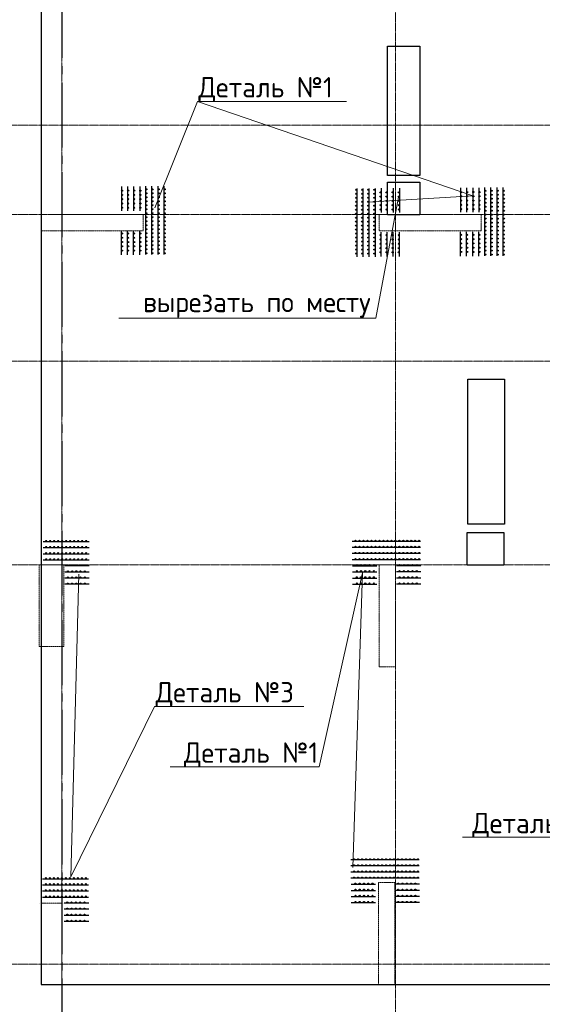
# Model space of a CAD drawing. Header units: millimetres. Extents: x -42044588 to 856694, y -806701 to 941911.
# Tile 704 of 1056: x 196524 to 202943, y -339294 to -327208. Entities that reach past the tile are written whole.
import ezdxf
from ezdxf import colors
from ezdxf.entities.mleader import LeaderData, LeaderLine
from ezdxf.math import Vec2, Vec3

# ---------------------------------------------------------------- set-up
doc = ezdxf.new("R2010")
doc.units = ezdxf.units.MM
for name, pattern in [('______5', [1100, 800, -100, 100, -100]), ('DASHED', [7, 5, -2, 0]), ('осевая', [50.8, 31.75, -6.35, 6.35, -6.35])]:
    doc.linetypes.add(name, pattern=pattern)
doc.layers.add('0 @ 100', color=7, linetype='Continuous')
doc.layers.add('Колонна_ бетон', color=7, linetype='Continuous', lineweight=50, true_color=0xb4b496)
for name, color, linetype, lineweight in [('Оси', 40, '______5', 18), ('осн.сетка', 4, 'Continuous', 60), ('Перекрытие ж_бетон', 1, 'Continuous', 30), ('подоснова', 151, 'Continuous', 5), ('размер', 1, 'Continuous', 25), ('РАЗМЕРЫ', 1, 'Continuous', 9)]:
    doc.layers.add(name, color=color, linetype=linetype, lineweight=lineweight)
doc.styles.add('GOST-2.304_Type-B', font='GOST_Common.ttf')
doc.styles.add('ГОСТ', font='GOST_Common.ttf')

# ---------------------------------------------------------------- blocks, each defined once
blk = doc.blocks.new('оси блок 2')
at = {"layer": 'Оси', "color": 16, "linetype": 'осевая', "lineweight": 0, "ltscale": 0.25, "transparency": 33554687}
for p, q in [((-85704.7, -322543), (-85704.7, -347930)), ((-81604.7, -322543), (-81604.7, -347914.1)), ((-89822.3, -332401.3), (-37238.5, -332401.3)), ((-89822.3, -333501.3), (-37238.5, -333501.3)), ((-89822.3, -335301.3), (-37238.5, -335301.3)), ((-89822.3, -337801.3), (-37238.5, -337801.3)), ((-89822.3, -342701.3), (-37238.5, -342701.3))]:
    blk.add_line(p, q, dxfattribs=at)
blk = doc.blocks.new('подложка стн 1-го этажа')
at = {"layer": 'Колонна_ бетон', "color": 252, "linetype": 'DASHED', "lineweight": 0, "ltscale": 0.5, "true_color": 0x939598, "transparency": 33554687}
for p, q in [((7794, 18712, -200), (7794, 18912, -200)), ((7794, 18912, -200), (7794, 18912, -200)), ((9044, 18912, -200), (7794, 18912, -200)), ((9044, 18912, -200), (9044, 18912, -200)), ((9044, 18712, -200), (9044, 18912, -200)), ((11944, 18912, -200), (11944, 18912, -200)), ((11944, 18712, -200), (11944, 18912, -200)), ((11944, 18912, -200), (13194, 18912, -200)), ((13194, 18912, -200), (13194, 18912, -200)), ((13194, 18912, -200), (13194, 18712, -200)), ((9044, 18712, -200), (7794, 18712, -200)), ((7794, 18712, -200), (7794, 18712, -200)), ((9044, 18712, -200), (9044, 18712, -200)), ((13194, 18712, -200), (11944, 18712, -200)), ((11944, 18712, -200), (11944, 18712, -200)), ((13194, 18712, -200), (13194, 18712, -200)), ((7769, 14612, -200), (7769, 14612, -200)), ((7769, 14612, -200), (8069, 14612, -200)), ((7769, 13612, -200), (7769, 14612, -200)), ((8069, 14612, -200), (8069, 14612, -200)), ((8069, 13612, -200), (8069, 14612, -200)), ((11944, 14612, -200), (11944, 14612, -200)), ((11944, 13362, -200), (11944, 14612, -200)), ((11944, 14612, -200), (12144, 14612, -200)), ((12144, 14612, -200), (12144, 14612, -200)), ((12144, 13362, -200), (12144, 14612, -200)), ((7769, 13612, -200), (7769, 13612, -200)), ((7769, 13612, -200), (8069, 13612, -200)), ((8069, 13612, -200), (8069, 13612, -200)), ((11944, 13362, -200), (11944, 13362, -200)), ((11944, 13362, -200), (12144, 13362, -200)), ((12144, 13362, -200), (12144, 13362, -200)), ((11936, 10712, -760), (11936, 10712, -760)), ((11936, 9462, -760), (11936, 10712, -760)), ((11936, 10712, -760), (12136, 10712, -760)), ((12136, 10712, -760), (12136, 10712, -760)), ((12136, 9462, -760), (12136, 10712, -760)), ((7769, 10462, -560), (7769, 10462, -560)), ((7794, 10462, -560), (8044, 10462, -560)), ((7794, 9462, -560), (7794, 10462, -560)), ((8044, 9462, -560), (8044, 10462, -560)), ((8069, 10462, -560), (8069, 10462, -560)), ((7794, 9462, -560), (7794, 9462, -560)), ((7794, 9462, -560), (8046, 9462, -560)), ((8046, 9462, -560), (8046, 9462, -560)), ((11936, 9462, -760), (11936, 9462, -760)), ((11936, 9462, -760), (12136, 9462, -760)), ((12136, 9462, -760), (12136, 9462, -760))]:
    blk.add_line(p, q, dxfattribs=at)
blk = doc.blocks.new('цукцкц')
at = {"layer": 'Перекрытие ж_бетон'}
for points in [[(-256616, -572829), (-256616, -573229), (-257016, -573229), (-257016, -572829)], [(-260916, -573809), (-260916, -574259), (-261316, -574259), (-261316, -573809)]]:
    blk.add_lwpolyline(points, close=True, dxfattribs=at)
blk = doc.blocks.new('отв +6900')
at = {"layer": 'Перекрытие ж_бетон'}
for points in [[(-261461, -174939), (-261861, -174939), (-261861, -173349), (-261461, -173349)], [(-260424, -179219), (-260874, -179219), (-260874, -177439), (-260424, -177439)]]:
    blk.add_lwpolyline(points, close=True, dxfattribs=at)
at = {"color": 1, "rotation": 90}
blk.add_blockref('цукцкц', (-834690, 81595), dxfattribs=at)
blk = doc.blocks.new('деталь 1')
at = {"layer": 'осн.сетка', "color": 3, "lineweight": 25, "ltscale": 100}
for points in [[(263119, 23421), (263119, 20072)], [(263419, 23421), (263419, 20072)], [(263719, 23421), (263719, 20072)], [(264019, 23421), (264019, 20072)], [(264319, 23444), (264319, 22244)], [(264619, 23444), (264619, 22244)], [(264919, 23444), (264919, 22244)], [(265219, 23444), (265219, 22244)], [(264319, 20081), (264319, 21281)], [(264619, 20081), (264619, 21281)], [(264919, 20081), (264919, 21281)], [(265219, 20081), (265219, 21281)]]:
    blk.add_lwpolyline(points, dxfattribs=at)
at = {"layer": 'размер', "lineweight": 25, "ltscale": 2}
for centre, radius in [((263087, 23363), 25.2), ((263387, 23363), 25.2), ((263687, 23363), 25.2), ((263987, 23363), 25.2), ((264285, 23234), 27), ((264585, 23234), 27), ((264885, 23234), 27), ((265185, 23234), 27), ((263087, 23167), 25.2), ((263087, 22971), 25.2), ((263087, 22775), 25.2), ((263387, 23167), 25.2), ((263387, 22971), 25.2), ((263387, 22775), 25.2), ((263687, 23167), 25.2), ((263687, 22971), 25.2), ((263687, 22775), 25.2), ((263987, 23167), 25.2), ((263987, 22971), 25.2), ((263987, 22775), 25.2), ((264285, 23024), 27), ((264285, 22814), 27), ((264585, 23024), 27), ((264585, 22814), 27), ((264885, 23024), 27), ((264885, 22814), 27), ((265185, 23024), 27), ((265185, 22814), 27), ((263087, 22579), 25.2), ((263087, 22383), 25.2), ((263387, 22579), 25.2), ((263387, 22383), 25.2), ((263687, 22579), 25.2), ((263687, 22383), 25.2), ((263987, 22579), 25.2), ((263987, 22383), 25.2), ((264285, 22604), 27), ((264285, 22394), 27), ((264585, 22604), 27), ((264585, 22394), 27), ((264885, 22604), 27), ((264885, 22394), 27), ((265185, 22604), 27), ((265185, 22394), 27), ((263087, 22187), 25.2), ((263087, 21991), 25.2), ((263087, 21795), 25.2), ((263387, 22187), 25.2), ((263387, 21991), 25.2), ((263387, 21795), 25.2), ((263687, 22187), 25.2), ((263687, 21991), 25.2), ((263687, 21795), 25.2), ((263987, 22187), 25.2), ((263987, 21991), 25.2), ((263987, 21795), 25.2), ((263087, 21599), 25.2), ((263087, 21403), 25.2), ((263387, 21599), 25.2), ((263387, 21403), 25.2), ((263687, 21599), 25.2), ((263687, 21403), 25.2), ((263987, 21599), 25.2), ((263987, 21403), 25.2), ((263087, 21207), 25.2), ((263087, 21011), 25.2), ((263087, 20815), 25.2), ((263387, 21207), 25.2), ((263387, 21011), 25.2), ((263387, 20815), 25.2), ((263687, 21207), 25.2), ((263687, 21011), 25.2), ((263687, 20815), 25.2), ((263987, 21207), 25.2), ((263987, 21011), 25.2), ((263987, 20815), 25.2), ((264285, 21131), 27), ((264285, 20921), 27), ((264585, 21131), 27), ((264585, 20921), 27), ((264885, 21131), 27), ((264885, 20921), 27), ((265185, 21131), 27), ((265185, 20921), 27), ((263087, 20619), 25.2), ((263087, 20423), 25.2), ((263387, 20619), 25.2), ((263387, 20423), 25.2), ((263687, 20619), 25.2), ((263687, 20423), 25.2), ((263987, 20619), 25.2), ((263987, 20423), 25.2), ((264285, 20711), 27), ((264285, 20501), 27), ((264285, 20291), 27), ((264585, 20711), 27), ((264585, 20501), 27), ((264585, 20291), 27), ((264885, 20711), 27), ((264885, 20501), 27), ((264885, 20291), 27), ((265185, 20711), 27), ((265185, 20501), 27), ((265185, 20291), 27), ((263087, 20227), 25.2), ((263387, 20227), 25.2), ((263687, 20227), 25.2), ((263987, 20227), 25.2)]:
    blk.add_circle(centre, radius, dxfattribs=at)
blk = doc.blocks.new('_None')

msp = doc.modelspace()

# ---------------------------------------------------------------- linework, layer by layer
at = {"layer": 'Оси', "color": 16, "linetype": '______5', "lineweight": 25, "transparency": 33554687}
msp.add_line((197040.261, -320277.531), (197040.261, -344267.531), dxfattribs=at)
at = {"layer": 'осн.сетка', "color": 3, "lineweight": 25, "ltscale": 100, "elevation": 200}
for points in [[(196811.871, -333612.917), (197377.387, -333612.917)], [(196811.871, -333687.917), (197377.387, -333687.917)], [(196811.871, -333762.917), (197377.387, -333762.917)], [(196811.871, -333837.917), (197377.387, -333837.917)], [(197377.691, -333912.917), (197077.691, -333912.917)], [(197377.691, -333987.917), (197077.691, -333987.917)], [(197377.691, -334062.917), (197077.691, -334062.917)], [(197377.691, -334137.917), (197077.691, -334137.917)], [(196805.944, -337752.319), (197371.459, -337752.319)], [(196805.944, -337827.319), (197371.459, -337827.319)], [(196805.944, -337902.319), (197371.459, -337902.319)], [(196805.944, -337977.319), (197371.459, -337977.319)], [(197371.764, -338052.319), (197071.764, -338052.319)], [(197371.764, -338127.319), (197071.764, -338127.319)], [(197371.764, -338202.319), (197071.764, -338202.319)], [(197371.764, -338277.319), (197071.764, -338277.319)]]:
    msp.add_lwpolyline(points, dxfattribs=at)
at = {"layer": 'Перекрытие ж_бетон'}
for points in [[(224040.261, -322150.81), (210800.261, -322150.81), (210800.261, -322150.81), (207450.261, -322150.81), (207450.261, -322150.81), (196790.261, -322150.81), (196790.261, -339050.809)], [(196790.261, -339050.809), (224091.676, -339050.81)]]:
    msp.add_lwpolyline(points, dxfattribs=at)
at = {"layer": 'размер', "lineweight": 25, "ltscale": 2}
for centre, radius in [((196851.39, -333605.073, 200), 6.3), ((196851.39, -333680.073, 200), 6.3), ((196900.39, -333605.073, 200), 6.3), ((196900.39, -333680.073, 200), 6.3), ((196949.39, -333605.073, 200), 6.3), ((196949.39, -333680.073, 200), 6.3), ((196998.39, -333605.073, 200), 6.3), ((196998.39, -333680.073, 200), 6.3), ((197047.39, -333605.073, 200), 6.3), ((197047.39, -333680.073, 200), 6.3), ((197096.39, -333605.073, 200), 6.3), ((197096.39, -333680.073, 200), 6.3), ((197145.39, -333605.073, 200), 6.3), ((197145.39, -333680.073, 200), 6.3), ((197194.39, -333605.073, 200), 6.3), ((197194.39, -333680.073, 200), 6.3), ((197243.39, -333605.073, 200), 6.3), ((197243.39, -333680.073, 200), 6.3), ((197292.39, -333605.073, 200), 6.3), ((197292.39, -333680.073, 200), 6.3), ((197341.39, -333605.073, 200), 6.3), ((197341.39, -333680.073, 200), 6.3), ((196851.39, -333755.073, 200), 6.3), ((196851.39, -333830.073, 200), 6.3), ((196900.39, -333755.073, 200), 6.3), ((196900.39, -333830.073, 200), 6.3), ((196949.39, -333755.073, 200), 6.3), ((196949.39, -333830.073, 200), 6.3), ((196998.39, -333755.073, 200), 6.3), ((196998.39, -333830.073, 200), 6.3), ((197047.39, -333755.073, 200), 6.3), ((197047.39, -333830.073, 200), 6.3), ((197096.39, -333755.073, 200), 6.3), ((197096.39, -333830.073, 200), 6.3), ((197145.39, -333755.073, 200), 6.3), ((197145.39, -333830.073, 200), 6.3), ((197194.39, -333755.073, 200), 6.3), ((197194.39, -333830.073, 200), 6.3), ((197243.39, -333755.073, 200), 6.3), ((197243.39, -333830.073, 200), 6.3), ((197292.39, -333755.073, 200), 6.3), ((197292.39, -333830.073, 200), 6.3), ((197341.39, -333755.073, 200), 6.3), ((197341.39, -333830.073, 200), 6.3), ((197115.191, -333904.513, 200), 6.75), ((197167.691, -333904.513, 200), 6.75), ((197220.191, -333904.513, 200), 6.75), ((197272.691, -333904.513, 200), 6.75), ((197325.191, -333904.513, 200), 6.75), ((197115.191, -333979.513, 200), 6.75), ((197115.191, -334054.513, 200), 6.75), ((197167.691, -333979.513, 200), 6.75), ((197167.691, -334054.513, 200), 6.75), ((197220.191, -333979.513, 200), 6.75), ((197220.191, -334054.513, 200), 6.75), ((197272.691, -333979.513, 200), 6.75), ((197272.691, -334054.513, 200), 6.75), ((197325.191, -333979.513, 200), 6.75), ((197325.191, -334054.513, 200), 6.75), ((197115.191, -334129.513, 200), 6.75), ((197167.691, -334129.513, 200), 6.75), ((197220.191, -334129.513, 200), 6.75), ((197272.691, -334129.513, 200), 6.75), ((197325.191, -334129.513, 200), 6.75), ((196845.462, -337744.475, 200), 6.3), ((196845.462, -337819.475, 200), 6.3), ((196894.462, -337744.475, 200), 6.3), ((196894.462, -337819.475, 200), 6.3), ((196943.462, -337744.475, 200), 6.3), ((196943.462, -337819.475, 200), 6.3), ((196992.462, -337744.475, 200), 6.3), ((196992.462, -337819.475, 200), 6.3), ((197041.462, -337744.475, 200), 6.3), ((197041.462, -337819.475, 200), 6.3), ((197090.462, -337744.475, 200), 6.3), ((197090.462, -337819.475, 200), 6.3), ((197139.462, -337744.475, 200), 6.3), ((197139.462, -337819.475, 200), 6.3), ((197188.462, -337744.475, 200), 6.3), ((197188.462, -337819.475, 200), 6.3), ((197237.462, -337744.475, 200), 6.3), ((197237.462, -337819.475, 200), 6.3), ((197286.462, -337744.475, 200), 6.3), ((197286.462, -337819.475, 200), 6.3), ((197335.462, -337744.475, 200), 6.3), ((197335.462, -337819.475, 200), 6.3), ((196845.462, -337894.475, 200), 6.3), ((196894.462, -337894.475, 200), 6.3), ((196943.462, -337894.475, 200), 6.3), ((196992.462, -337894.475, 200), 6.3), ((197041.462, -337894.475, 200), 6.3), ((197090.462, -337894.475, 200), 6.3), ((197139.462, -337894.475, 200), 6.3), ((197188.462, -337894.475, 200), 6.3), ((197237.462, -337894.475, 200), 6.3), ((197286.462, -337894.475, 200), 6.3), ((197335.462, -337894.475, 200), 6.3), ((196845.462, -337969.475, 200), 6.3), ((196894.462, -337969.475, 200), 6.3), ((196943.462, -337969.475, 200), 6.3), ((196992.462, -337969.475, 200), 6.3), ((197041.462, -337969.475, 200), 6.3), ((197090.462, -337969.475, 200), 6.3), ((197109.264, -338043.915, 200), 6.75), ((197139.462, -337969.475, 200), 6.3), ((197161.764, -338043.915, 200), 6.75), ((197188.462, -337969.475, 200), 6.3), ((197214.264, -338043.915, 200), 6.75), ((197237.462, -337969.475, 200), 6.3), ((197266.764, -338043.915, 200), 6.75), ((197286.462, -337969.475, 200), 6.3), ((197319.264, -338043.915, 200), 6.75), ((197335.462, -337969.475, 200), 6.3), ((197109.264, -338118.915, 200), 6.75), ((197161.764, -338118.915, 200), 6.75), ((197214.264, -338118.915, 200), 6.75), ((197266.764, -338118.915, 200), 6.75), ((197319.264, -338118.915, 200), 6.75), ((197109.264, -338193.915, 200), 6.75), ((197109.264, -338268.915, 200), 6.75), ((197161.764, -338193.915, 200), 6.75), ((197161.764, -338268.915, 200), 6.75), ((197214.264, -338193.915, 200), 6.75), ((197214.264, -338268.915, 200), 6.75), ((197266.764, -338193.915, 200), 6.75), ((197266.764, -338268.915, 200), 6.75), ((197319.264, -338193.915, 200), 6.75), ((197319.264, -338268.915, 200), 6.75)]:
    msp.add_circle(centre, radius, dxfattribs=at)

# ---------------------------------------------------------------- block references
for name, p in [('подложка стн 1-го этажа', (188996.338, -348512.604, 560)), ('отв +6900', (462901.31, -154181.711))]:
    msp.add_blockref(name, p)
at = {"layer": 'РАЗМЕРЫ'}
msp.add_blockref('оси блок 2', (282744.979, 3900.512), dxfattribs=at)
at = {"layer": 'РАЗМЕРЫ', "color": 1, "xscale": 0.25, "yscale": 0.25, "zscale": 0.25}
for p, rotation in [((264078.092, -324233.265, 200), 180), ((268242.638, -324250.131, 200), 180), ((195591.512, -267831.456, 200), 270), ((195575.201, -271741.284, 200), 270)]:
    msp.add_blockref('деталь 1', p, dxfattribs=dict(at, rotation=rotation))
msp.add_blockref('деталь 1', (134883.542, -335135.558, 200), dxfattribs=at)

# ---------------------------------------------------------------- texts
at = {"layer": '0 @ 100', "char_height": 300, "width": 18500, "attachment_point": 1, "style": 'ГОСТ'}
for s, insert in [('\\pi-900,l900,t900;{\\C7;1.^IАрмирование монолитной плиты  состоит из основного армирования ∅10 А500С с шагом  200х200мм  в нижней зоне, основного армирования ∅10 А500С с шагом  200х200мм  в  верхней зоне и дополнительного армирования, указанного на схемах армирования.\\P2.^IАрмирование плиты предусмотрено отдельными  стержнями заводской длины по осям Х и Y. При недостатке заводской длины стержней для армирования плиты, стыки стержней осуществлять внахлестку без  сварки. Стыки арматуры внахлестку должны располагаться вразбежку (через шаг). См. деталь стыковки арматуры.\\P3.^IВерхнюю и нижнюю арматуру вязать вязальной проволокой через пересечение.  Стержни основной и дополнительной арматуры укладывать в соответствии с сечениями .\\P4.^IПо периметру плиты и у отверстий  у концов основной арматуры устанавливать П-образные элементы Ск1.\\P5.^IПозиции со знаком "*" укладываются с шагом 100 мм\\P6.^IДля фиксации в проектном положении стержней верхней сетки устанавливать фиксаторы Ф1 с шагом 600х600мм.\\P7.^IДиаметр оправки стержня при d<20мм - 5d, при d≥20мм - 8d\\P8.^IКаркасы поперечного армирования устанавливаются до начала устройство верхней сетки армирования.\\P9.^IОбрамления отверстий см. лист 8. В местах расположения отверстий осуществить прерывания основной и дополнительной сеток арматуры. Отверстия обрамляются двумя стержнями арматуры, расход стали на обрамление учтен на листе 30.\\P10.^IПроемы размерами до 300х300 допускается выполнять по месту методом алмазного бурения.}', (69670.952, -281999.868)), ('\\pi-900,l900,t900;{\\C7;1.^IАрмирование монолитной плиты  состоит из основного армирования ∅10 А500С с шагом  200х200мм  в нижней зоне, основного армирования ∅10 А500С с шагом  200х200мм  в  верхней зоне и дополнительного армирования, указанного на схемах армирования.\\P2.^IАрмирование плиты предусмотрено отдельными  стержнями заводской длины по осям Х и Y. При недостатке заводской длины стержней для армирования плиты, стыки стержней осуществлять внахлестку без  сварки. Стыки арматуры внахлестку должны располагаться вразбежку (через шаг). См. деталь стыковки арматуры.\\P3.^IВерхнюю и нижнюю арматуру вязать вязальной проволокой через пересечение.  Стержни основной и дополнительной арматуры укладывать в соответствии с сечениями .\\P4.^IПо периметру плиты и у отверстий  у концов основной арматуры устанавливать П-образные элементы Ск1.\\P5.^IПозиции со знаком "*" укладываются с шагом 100 мм\\P6.^IДля фиксации в проектном положении стержней верхней сетки устанавливать фиксаторы Ф1 с шагом 600х600мм.\\P7.^IДиаметр оправки стержня при d<20мм - 5d, при d≥20мм - 8d\\P8.^IКаркасы поперечного армирования устанавливаются до начала устройство верхней сетки армирования.\\P9.^IОбрамления отверстий см. лист 8. В местах расположения отверстий осуществить прерывания основной и дополнительной сеток арматуры. Отверстия обрамляются двумя стержнями арматуры, расход стали на обрамление учтен на листе 30.\\P10.^IПроемы размерами до 300х300 допускается выполнять по месту методом алмазного бурения.\\P11.^IСечения 3-3;4-4;5-5 см. лист 8.}', (-39524.517, -282227.143)), ('\\pi-900,l900,t900;{\\C7;1.^IАрмирование монолитной плиты  состоит из основного армирования ∅10 А500С с шагом  200х200мм  в нижней зоне, основного армирования ∅10 А500С с шагом  200х200мм  в  верхней зоне и дополнительного армирования, указанного на схемах армирования.\\P2.^IАрмирование плиты предусмотрено отдельными  стержнями заводской длины по осям Х и Y. При недостатке заводской длины стержней для армирования плиты, стыки стержней осуществлять внахлестку без  сварки. Стыки арматуры внахлестку должны располагаться вразбежку (через шаг). См. деталь стыковки арматуры.\\P3.^IВерхнюю и нижнюю арматуру вязать вязальной проволокой через пересечение.  Стержни основной и дополнительной арматуры укладывать в соответствии с сечениями .\\P4.^IПо периметру плиты и у отверстий  у концов основной арматуры устанавливать П-образные элементы Ск1.\\P5.^IПозиции со знаком "*" укладываются с шагом 100 мм\\P6.^IДля фиксации в проектном положении стержней верхней сетки устанавливать фиксаторы Ф1 с шагом 600х600мм.\\P7.^IДиаметр оправки стержня при d<20мм - 5d, при d≥20мм - 8d\\P8.^IКаркасы поперечного армирования устанавливаются до начала устройство верхней сетки армирования.\\P9.^IОбрамления отверстий см. лист 8. В местах расположения отверстий осуществить прерывания основной и дополнительной сеток арматуры. Отверстия обрамляются двумя стержнями арматуры. Отверстия обрамляются двумя стержнями арматуры  см. узел обрамления отверстий лист 8, расход стали на обрамление учтен на листе 30.\\P10.^IПроемы размерами до 300х300 допускается выполнять по месту методом алмазного бурения.}', (166430.924, -283713.436)), ('\\pi-900,l900,t900;{\\C7;1.^IАрмирование монолитной плиты  состоит из основного армирования ∅10 А500С с шагом  200х200мм  в нижней зоне, основного армирования ∅10 А500С с шагом  200х200мм  в  верхней зоне и дополнительного армирования, указанного на схемах армирования.\\P2.^IАрмирование плиты предусмотрено отдельными  стержнями заводской длины по осям Х и Y. При недостатке заводской длины стержней для армирования плиты, стыки стержней осуществлять внахлестку без  сварки. Стыки арматуры внахлестку должны располагаться вразбежку (через шаг). См. деталь стыковки арматуры.\\P3.^IВерхнюю и нижнюю арматуру вязать вязальной проволокой через пересечение.  Стержни основной и дополнительной арматуры укладывать в соответствии с сечениями .\\P4.^IПо периметру плиты и у отверстий  у концов основной арматуры устанавливать П-образные элементы Ск1.\\P5.^IПозиции со знаком "*" укладываются с шагом 100 мм\\P6.^IДля фиксации в проектном положении стержней верхней сетки устанавливать фиксаторы Ф1 с шагом 600х600мм.\\P7.^IДиаметр оправки стержня при d<20мм - 5d, при d≥20мм - 8d\\P8.^IКаркасы поперечного армирования устанавливаются до начала устройство верхней сетки армирования.\\P9.^IОбрамления отверстий см. лист 8. В местах расположения отверстий осуществить прерывания основной и дополнительной сеток арматуры. Отверстия обрамляются двумя стержнями арматуры. Отверстия обрамляются двумя стержнями арматуры  см. узел обрамления отверстий лист 8, расход стали на обрамление учтен на листе 35.\\P10.^IПроемы размерами до 300х300 допускается выполнять по месту методом алмазного бурения.}', (162119.939, -338419.47))]:
    msp.add_mtext(s, dxfattribs=dict(at, insert=insert))

# ---------------------------------------------------------------- leaders
at = {"layer": 'подоснова', "color": 5, "ltscale": 0.3}
ml = msp.add_multileader_mtext('Standard', dxfattribs=at)
ml.set_content('Деталь №1', color=5, style='GOST-2.304_Type-B')
ml.set_leader_properties(color=256, linetype='ByLayer', lineweight=15)
ml.set_arrow_properties(name='NONE')
ml.build(insert=Vec2(0, 0))
ml.multileader.update_dxf_attribs({"text_left_attachment_type": 6, "text_right_attachment_type": 6, "dogleg_length": 0.1, "arrow_head_size": 18})
ctx = ml.context
ctx.base_point, ctx.char_height, ctx.arrow_head_size, ctx.landing_gap_size, ctx.plane_origin = Vec3(198706.599, -328211.989, 200), 250, 18, 20, Vec3(195813.366, -317422.605, 200)
ctx.left_attachment, ctx.right_attachment, ctx.text_align_type = 6, 6, 1
notes = []
notes.append((ctx, [(0, (1, 1, 0), (198706.499, -328211.989, 200), (1, 0), 0.1, [(2, [(200793.48, -329447.752, 200), (202088.529, -329371.108, 200)], 0, []), (0, [(198185.733, -329516.577, 200)], 0, [])])]))
ctx.mtext.insert, ctx.mtext.alignment, ctx.mtext.flow_direction = Vec3(199544.402, -327911.989, 200), 2, 5
ml = msp.add_multileader_mtext('Standard', dxfattribs=at)
ml.set_content('вырезать по месту', color=5, style='GOST-2.304_Type-B')
ml.set_leader_properties(color=256, linetype='ByLayer', lineweight=15)
ml.set_arrow_properties(name='NONE')
ml.build(insert=Vec2(0, 0))
ml.multileader.update_dxf_attribs({"text_left_attachment_type": 6, "text_right_attachment_type": 6, "dogleg_length": 0.1, "arrow_head_size": 18})
ctx = ml.context
ctx.base_point, ctx.char_height, ctx.arrow_head_size, ctx.landing_gap_size, ctx.plane_origin = Vec3(197974.278, -330873.023), 250, 18, 20, Vec3(196475.71, -316503.568)
ctx.left_attachment, ctx.right_attachment, ctx.text_align_type = 6, 6, 1
notes.append((ctx, [(1, (1, 1, 0), (200898.09, -330873.023), (-1, 0), 0.1, [(1, [(201177.832, -329386.075)], 0, [])])]))
ctx.mtext.insert, ctx.mtext.alignment, ctx.mtext.flow_direction = Vec3(199436.134, -330548.023), 2, 5
at = {"layer": 'подоснова', "color": 2, "ltscale": 0.3}
ml = msp.add_multileader_mtext('Standard', dxfattribs=at)
ml.set_content('Деталь №3', color=2, style='GOST-2.304_Type-B')
ml.set_leader_properties(color=256, linetype='ByLayer', lineweight=15)
ml.set_arrow_properties(name='NONE')
ml.build(insert=Vec2(0, 0))
ml.multileader.update_dxf_attribs({"text_left_attachment_type": 6, "text_right_attachment_type": 6, "dogleg_length": 0.1, "arrow_head_size": 18})
ctx = ml.context
ctx.base_point, ctx.char_height, ctx.arrow_head_size, ctx.landing_gap_size, ctx.plane_origin = Vec3(198180.856, -335638.311, 200), 250, 18, 20, Vec3(201676.374, -324556.765, 200)
ctx.left_attachment, ctx.right_attachment, ctx.text_align_type = 6, 6, 1
notes.append((ctx, [(1, (1, 1, 0), (198180.756, -335638.311, 200), (1, 0), 0.1, [(1, [(197249.468, -334011.992, 200), (197151.007, -337730.128, 200)], 0, [])])]))
ctx.mtext.insert, ctx.mtext.alignment, ctx.mtext.flow_direction = Vec3(199043.659, -335338.311, 200), 2, 5
at = {"layer": 'подоснова', "color": 5, "ltscale": 0.3}
ml = msp.add_multileader_mtext('Standard', dxfattribs=at)
ml.set_content('Деталь №1', color=5, style='GOST-2.304_Type-B')
ml.set_leader_properties(color=256, linetype='ByLayer', lineweight=15)
ml.set_arrow_properties(name='NONE')
ml.build(insert=Vec2(0, 0))
ml.multileader.update_dxf_attribs({"text_left_attachment_type": 6, "text_right_attachment_type": 6, "dogleg_length": 0.1, "arrow_head_size": 18})
ctx = ml.context
ctx.base_point, ctx.char_height, ctx.arrow_head_size, ctx.landing_gap_size, ctx.plane_origin = Vec3(198527.853, -336379.617, 200), 250, 18, 20, Vec3(195634.619, -325590.232, 200)
ctx.left_attachment, ctx.right_attachment, ctx.text_align_type = 6, 6, 1
notes.append((ctx, [(1, (1, 1, 0), (200203.559, -336379.617, 200), (-1, 0), 0.1, [(0, [(200614.734, -337615.38, 200), (200732.828, -333999.392, 200)], 0, [])])]))
ctx.mtext.insert, ctx.mtext.alignment, ctx.mtext.flow_direction = Vec3(199365.656, -336079.617, 200), 2, 5
at = {"layer": 'подоснова', "color": 2, "ltscale": 0.3}
ml = msp.add_multileader_mtext('Standard', dxfattribs=at)
ml.set_content('Деталь №3', color=2, style='GOST-2.304_Type-B')
ml.set_leader_properties(color=256, linetype='ByLayer', lineweight=15)
ml.set_arrow_properties(name='NONE')
ml.build(insert=Vec2(0, 0))
ml.multileader.update_dxf_attribs({"text_left_attachment_type": 6, "text_right_attachment_type": 6, "dogleg_length": 0.1, "arrow_head_size": 18})
ctx = ml.context
ctx.base_point, ctx.char_height, ctx.arrow_head_size, ctx.landing_gap_size, ctx.plane_origin = Vec3(202068.017, -337243.923, 200), 250, 18, 20, Vec3(206752.163, -326703.331, 200)
ctx.left_attachment, ctx.right_attachment, ctx.text_align_type = 6, 6, 1
notes.append((ctx, [(0, (1, 1, 0), (203793.723, -337243.923, 200), (-1, 0), 0.1, [(1, [(204550.756, -338431.183, 200), (203561.922, -338691.552, 200)], 0, [])])]))
ctx.mtext.insert, ctx.mtext.alignment, ctx.mtext.flow_direction = Vec3(202930.82, -336943.923, 200), 2, 5
for ctx, leaders in notes:
    for number, flags, end, landing, length, lines in leaders:
        leader = LeaderData()
        leader.index, (leader.has_last_leader_line, leader.has_dogleg_vector, leader.attachment_direction) = number, flags
        leader.last_leader_point, leader.dogleg_vector, leader.dogleg_length = Vec3(end), Vec3(landing), length
        for number, points, colour, breaks in lines:
            line = LeaderLine()
            line.index, line.vertices, line.color, line.breaks = number, Vec3.list(points), colors.encode_raw_color(colour), breaks
            leader.lines.append(line)
        ctx.leaders.append(leader)

doc.saveas('drawing.dxf')
